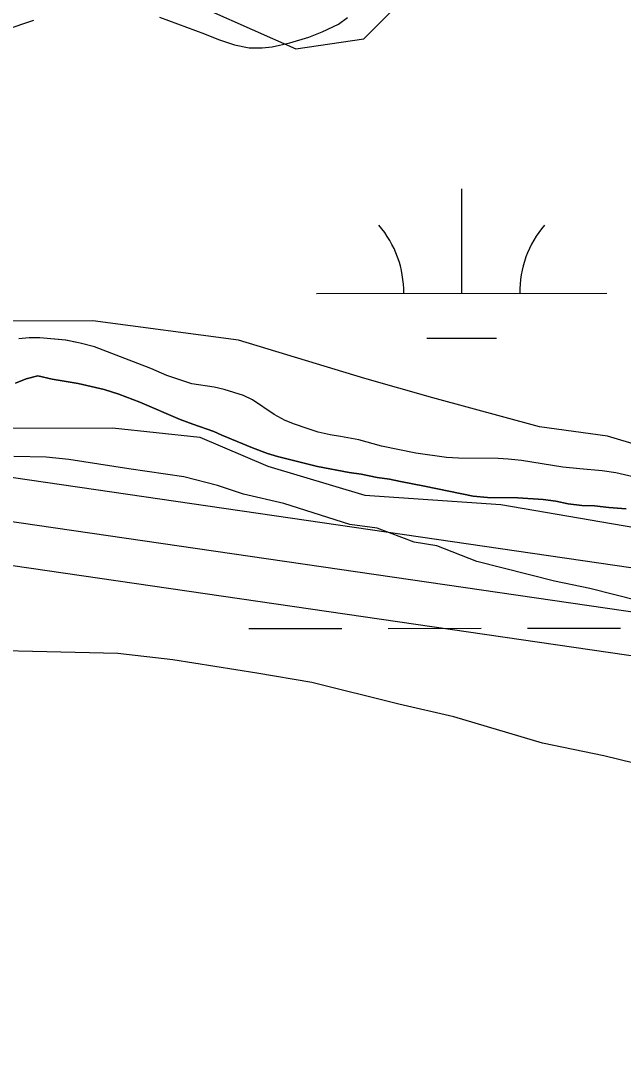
# Model space of a CAD drawing. Extents: x 3279314 to 3317160, y 734079 to 759431.
# Drawn here: x 3307609 to 3307816.5, y 756376.4 to 756734.5 of the extents above; entities that cross this region are included whole.
import ezdxf

# ---------------------------------------------------------------- set-up
doc = ezdxf.new("R2010")
doc.units = 0
for name, color, linetype in [('V-ROAD-CNTR', 7, 'Continuous'), ('V-SITE-VEGE', 7, 'Continuous'), ('V-TOPO-SHOR', 7, 'Continuous'), ('V-WETL-SWMP', 7, 'Continuous')]:
    doc.layers.add(name, color=color, linetype=linetype)

msp = doc.modelspace()

# ---------------------------------------------------------------- linework, layer by layer
at = {"layer": 'V-ROAD-CNTR'}
for points in [[(3309580.83, 756285.84), (3309454.89, 756303.52), (3308954.55, 756379.72), (3308656.82, 756421.96), (3308094.24, 756506.01), (3307567.72, 756582.64), (3306992.15, 756663.11), (3306373.34, 756753.36), (3305484.27, 756879.78), (3304917.24, 756967.07), (3304347.59, 757047.14), (3303582.54, 757158.21), (3303505.23, 757169.78), (3303449.6, 757179.28), (3303406.91, 757198.42), (3303370.58, 757229), (3303319.73, 757265.64), (3303277.65, 757291.26), (3303242.8, 757309.16), (3303195.6, 757315.52), (3303162.05, 757304.15)], [(3309578.17, 756255.92), (3309450.54, 756273.83), (3308950.18, 756350.04), (3308652.5, 756392.27), (3308089.86, 756476.33), (3307563.48, 756552.94), (3306987.91, 756633.42), (3306369.07, 756723.67), (3305732.15, 756814.23)], [(3308952.37, 756364.88), (3308654.66, 756407.11), (3308092.05, 756491.17), (3307565.6, 756567.79), (3306990.03, 756648.27)], [(3308952.37, 756364.88), (3308654.66, 756407.11), (3308092.05, 756491.17), (3307565.6, 756567.79), (3306990.03, 756648.27)]]:
    msp.add_lwpolyline(points, dxfattribs=at)
at = {"layer": 'V-SITE-VEGE'}
for points in [[(3307656.76, 756735.82), (3307672.3, 756730), (3307677.04, 756728.11), (3307682.55, 756726.3), (3307687.69, 756725.19), (3307692.12, 756725.18), (3307695.54, 756725.55), (3307701.7, 756727), (3307708.16, 756728.92), (3307712.76, 756730.7), (3307718.45, 756733.4), (3307721.57, 756735.72)], [(3307821.49, 756577.06), (3307814.02, 756578.73), (3307809.28, 756579.45), (3307801.58, 756580.1), (3307795.75, 756580.74), (3307781.52, 756582.98), (3307776.85, 756583.46), (3307773.43, 756583.71), (3307759.81, 756583.84), (3307755.69, 756584.02), (3307745.04, 756585.54), (3307733.22, 756587.99), (3307725.45, 756590.13), (3307719.15, 756591.32), (3307715.58, 756591.88), (3307711.45, 756592.83), (3307707.65, 756594.01), (3307703.29, 756595.5), (3307700.11, 756596.76), (3307696.31, 756598.88), (3307688.86, 756603.89), (3307685.75, 756605.46), (3307679.07, 756607.5), (3307675.57, 756608.29), (3307667.87, 756609.42), (3307659.32, 756612.33), (3307653.73, 756614.69), (3307634.39, 756622.15), (3307629.41, 756623.49), (3307624.43, 756624.45), (3307615.57, 756625.26), (3307611.91, 756625.35), (3307608.33, 756624.9)], [(3307607.11, 756609.62), (3307610.82, 756611.12), (3307614.81, 756612.2), (3307619.74, 756611.08), (3307628.79, 756609.54), (3307637.69, 756607.45), (3307642.76, 756605.92), (3307650.02, 756603.15), (3307663.85, 756597.19), (3307668.23, 756595.53), (3307675.49, 756593.03), (3307678.23, 756591.79), (3307688.78, 756587.35), (3307693.98, 756585.42), (3307697.41, 756584.44), (3307711.25, 756580.96), (3307722.08, 756578.86), (3307726.19, 756578.29), (3307731.81, 756577.17), (3307736.06, 756576.61), (3307739.76, 756575.77), (3307748.12, 756574.23), (3307764.84, 756570.73), (3307769.78, 756570.3), (3307780.2, 756570.12), (3307788.98, 756569.54), (3307793.36, 756568.97), (3307797.61, 756568.14), (3307802.27, 756567.57), (3307806.66, 756567.41), (3307811.6, 756566.85), (3307817.5, 756566.41)], [(3307822.29, 756534.57), (3307805.06, 756538.89), (3307792.82, 756541.42), (3307766.15, 756548.21), (3307752.31, 756553.57), (3307744.51, 756554.87), (3307731.77, 756559.65), (3307722.3, 756560.99), (3307699.55, 756568.24), (3307685.65, 756571.37), (3307676.78, 756574.38), (3307665.11, 756577.45), (3307646.17, 756580.14), (3307625.57, 756583.42), (3307617.76, 756584.17), (3307606.58, 756584.44)], [(3307840.4, 756473.77), (3307809.83, 756481.2), (3307788.7, 756485.62), (3307758.17, 756494.73), (3307739.27, 756499.1), (3307709.26, 756506.52), (3307690.33, 756509.77), (3307661.37, 756514.37), (3307642.41, 756516.5), (3307573.7, 756518.14), (3307550.22, 756518.14), (3307541.27, 756517.8), (3307532.33, 756518.01), (3307515.08, 756521.22), (3307497.85, 756525.55), (3307467.31, 756534.1), (3307444.54, 756540.23), (3307408.38, 756547.8), (3307383.87, 756551.18), (3307359.37, 756555.12), (3307334.89, 756560.18), (3307295.98, 756569.49), (3307273.17, 756573.95)]]:
    msp.add_lwpolyline(points, dxfattribs=at)
at = {"layer": 'V-TOPO-SHOR'}
for points in [[(3307673.66, 756738.2), (3307703.79, 756724.9), (3307727.19, 756728.3), (3307753.88, 756755.11)], [(3307844.58, 756581.43), (3307811.11, 756591.38), (3307787.7, 756594.67), (3307750.89, 756604.62), (3307727.46, 756611.25), (3307683.96, 756624.53), (3307633.78, 756631.1), (3307586.96, 756630.99), (3307496.69, 756624.09), (3307459.91, 756620.66), (3307446.52, 756627.31), (3307433.12, 756637.31), (3307429.72, 756660.71), (3307466.46, 756677.52), (3307496.55, 756680.94), (3307539.98, 756701.1), (3307560.01, 756714.53), (3307583.4, 756724.61), (3307613.47, 756734.72)], [(3307128.69, 756683.41), (3307185.59, 756660.14), (3307259.22, 756636.9), (3307279.29, 756633.61), (3307329.48, 756623.69), (3307372.98, 756613.76), (3307429.83, 756610.55), (3307469.96, 756610.65), (3307503.41, 756607.38), (3307553.59, 756600.81), (3307570.32, 756597.51), (3307597.08, 756594.22), (3307640.55, 756594.33), (3307670.66, 756591.05), (3307694.09, 756581.08), (3307727.56, 756571.12), (3307774.38, 756567.89), (3307851.33, 756554.69)]]:
    msp.add_lwpolyline(points, dxfattribs=at)
at = {"layer": 'V-WETL-SWMP'}
for p, q in [((3307760.91, 756640.61), (3307760.89, 756676.61)), ((3307710.91, 756640.59), (3307810.91, 756640.64)), ((3307748.92, 756625.18), (3307772.92, 756625.19)), ((3307610.82, 756611.12), (3307607.11, 756609.62)), ((3307610.82, 756611.12), (3307607.11, 756609.62)), ((3307614.81, 756612.2), (3307610.82, 756611.12)), ((3307614.81, 756612.2), (3307610.82, 756611.12)), ((3307619.74, 756611.08), (3307614.81, 756612.2)), ((3307619.74, 756611.08), (3307614.81, 756612.2)), ((3307628.79, 756609.54), (3307619.74, 756611.08)), ((3307628.79, 756609.54), (3307619.74, 756611.08)), ((3307637.69, 756607.45), (3307628.79, 756609.54)), ((3307637.69, 756607.45), (3307628.79, 756609.54)), ((3307642.76, 756605.92), (3307637.69, 756607.45)), ((3307642.76, 756605.92), (3307637.69, 756607.45)), ((3307650.02, 756603.15), (3307642.76, 756605.92)), ((3307650.02, 756603.15), (3307642.76, 756605.92)), ((3307663.85, 756597.19), (3307650.02, 756603.15)), ((3307663.85, 756597.19), (3307650.02, 756603.15)), ((3307668.24, 756595.53), (3307663.85, 756597.19)), ((3307668.24, 756595.53), (3307663.85, 756597.19)), ((3307675.5, 756593.03), (3307668.24, 756595.53)), ((3307675.5, 756593.03), (3307668.24, 756595.53)), ((3307678.23, 756591.79), (3307675.5, 756593.03)), ((3307678.23, 756591.79), (3307675.5, 756593.03)), ((3307688.78, 756587.36), (3307678.23, 756591.79)), ((3307688.78, 756587.36), (3307678.23, 756591.79)), ((3307693.98, 756585.41), (3307688.78, 756587.36)), ((3307693.98, 756585.41), (3307688.78, 756587.36)), ((3307697.41, 756584.44), (3307693.98, 756585.41)), ((3307697.41, 756584.44), (3307693.98, 756585.41)), ((3307711.25, 756580.96), (3307697.41, 756584.44)), ((3307711.25, 756580.96), (3307697.41, 756584.44)), ((3307722.08, 756578.86), (3307711.25, 756580.96)), ((3307722.08, 756578.86), (3307711.25, 756580.96)), ((3307726.19, 756578.29), (3307722.08, 756578.86)), ((3307726.19, 756578.29), (3307722.08, 756578.86)), ((3307731.81, 756577.17), (3307726.19, 756578.29)), ((3307731.81, 756577.17), (3307726.19, 756578.29)), ((3307736.06, 756576.61), (3307731.81, 756577.17)), ((3307736.06, 756576.61), (3307731.81, 756577.17)), ((3307739.76, 756575.77), (3307736.06, 756576.61)), ((3307739.76, 756575.77), (3307736.06, 756576.61)), ((3307748.12, 756574.23), (3307739.76, 756575.77)), ((3307748.12, 756574.23), (3307739.76, 756575.77)), ((3307764.84, 756570.73), (3307748.12, 756574.23)), ((3307764.84, 756570.73), (3307748.12, 756574.23)), ((3307769.78, 756570.3), (3307764.84, 756570.73)), ((3307769.78, 756570.3), (3307764.84, 756570.73)), ((3307780.2, 756570.12), (3307769.78, 756570.3)), ((3307780.2, 756570.12), (3307769.78, 756570.3)), ((3307788.98, 756569.54), (3307780.2, 756570.12)), ((3307788.98, 756569.54), (3307780.2, 756570.12)), ((3307793.37, 756568.97), (3307788.98, 756569.54)), ((3307793.37, 756568.97), (3307788.98, 756569.54)), ((3307797.61, 756568.13), (3307793.37, 756568.97)), ((3307797.61, 756568.13), (3307793.37, 756568.97)), ((3307802.28, 756567.57), (3307797.61, 756568.13)), ((3307802.28, 756567.57), (3307797.61, 756568.13)), ((3307806.66, 756567.41), (3307802.28, 756567.57)), ((3307806.66, 756567.41), (3307802.28, 756567.57)), ((3307811.6, 756566.84), (3307806.66, 756567.41)), ((3307811.6, 756566.84), (3307806.66, 756567.41)), ((3307817.5, 756566.41), (3307811.6, 756566.84)), ((3307817.5, 756566.41), (3307811.6, 756566.84)), ((3307687.56, 756525.14), (3307719.56, 756525.16)), ((3307735.56, 756525.17), (3307767.56, 756525.19)), ((3307783.56, 756525.19), (3307815.56, 756525.21))]:
    msp.add_line(p, q, dxfattribs=at)
for points in [[(3307656.76, 756735.82), (3307672.3, 756730), (3307677.04, 756728.11), (3307682.55, 756726.3), (3307687.69, 756725.19), (3307692.12, 756725.18), (3307695.54, 756725.55), (3307701.7, 756727), (3307708.16, 756728.92), (3307712.76, 756730.7), (3307718.45, 756733.4), (3307721.57, 756735.72)], [(3307656.76, 756735.82), (3307672.3, 756730), (3307677.04, 756728.11), (3307682.55, 756726.3), (3307687.69, 756725.19), (3307692.12, 756725.18), (3307695.54, 756725.55), (3307701.7, 756727), (3307708.16, 756728.92), (3307712.76, 756730.7), (3307718.45, 756733.4), (3307721.57, 756735.72)], [(3307821.49, 756577.06), (3307814.02, 756578.73), (3307809.28, 756579.45), (3307801.58, 756580.1), (3307795.75, 756580.74), (3307781.52, 756582.98), (3307776.85, 756583.46), (3307773.43, 756583.71), (3307759.81, 756583.84), (3307755.69, 756584.02), (3307745.04, 756585.54), (3307733.22, 756587.99), (3307725.45, 756590.13), (3307719.15, 756591.32), (3307715.57, 756591.88), (3307711.45, 756592.83), (3307707.65, 756594.01), (3307703.29, 756595.5), (3307700.11, 756596.76), (3307696.31, 756598.88), (3307688.86, 756603.89), (3307685.75, 756605.45), (3307679.07, 756607.5), (3307675.57, 756608.3), (3307667.87, 756609.42), (3307659.32, 756612.33), (3307653.73, 756614.69), (3307634.39, 756622.15), (3307629.41, 756623.49), (3307624.44, 756624.45), (3307615.57, 756625.26), (3307611.91, 756625.35), (3307608.33, 756624.9)], [(3307821.49, 756577.06), (3307814.02, 756578.73), (3307809.28, 756579.45), (3307801.58, 756580.1), (3307795.75, 756580.74), (3307781.52, 756582.98), (3307776.85, 756583.46), (3307773.43, 756583.71), (3307759.81, 756583.84), (3307755.69, 756584.02), (3307745.04, 756585.54), (3307733.22, 756587.99), (3307725.45, 756590.13), (3307719.15, 756591.32), (3307715.57, 756591.88), (3307711.45, 756592.83), (3307707.65, 756594.01), (3307703.29, 756595.5), (3307700.11, 756596.76), (3307696.31, 756598.88), (3307688.86, 756603.89), (3307685.75, 756605.45), (3307679.07, 756607.5), (3307675.57, 756608.3), (3307667.87, 756609.42), (3307659.32, 756612.33), (3307653.73, 756614.69), (3307634.39, 756622.15), (3307629.41, 756623.49), (3307624.44, 756624.45), (3307615.57, 756625.26), (3307611.91, 756625.35), (3307608.33, 756624.9)]]:
    msp.add_lwpolyline(points, dxfattribs=at)
for centre, start, end in [((3307705.67, 756641.06), 359.2573, 40.801), ((3307816.15, 756641.12), 139.2573, 180.801)]:
    msp.add_arc(centre, 35.25, start, end, dxfattribs=at)

doc.saveas('drawing.dxf')
